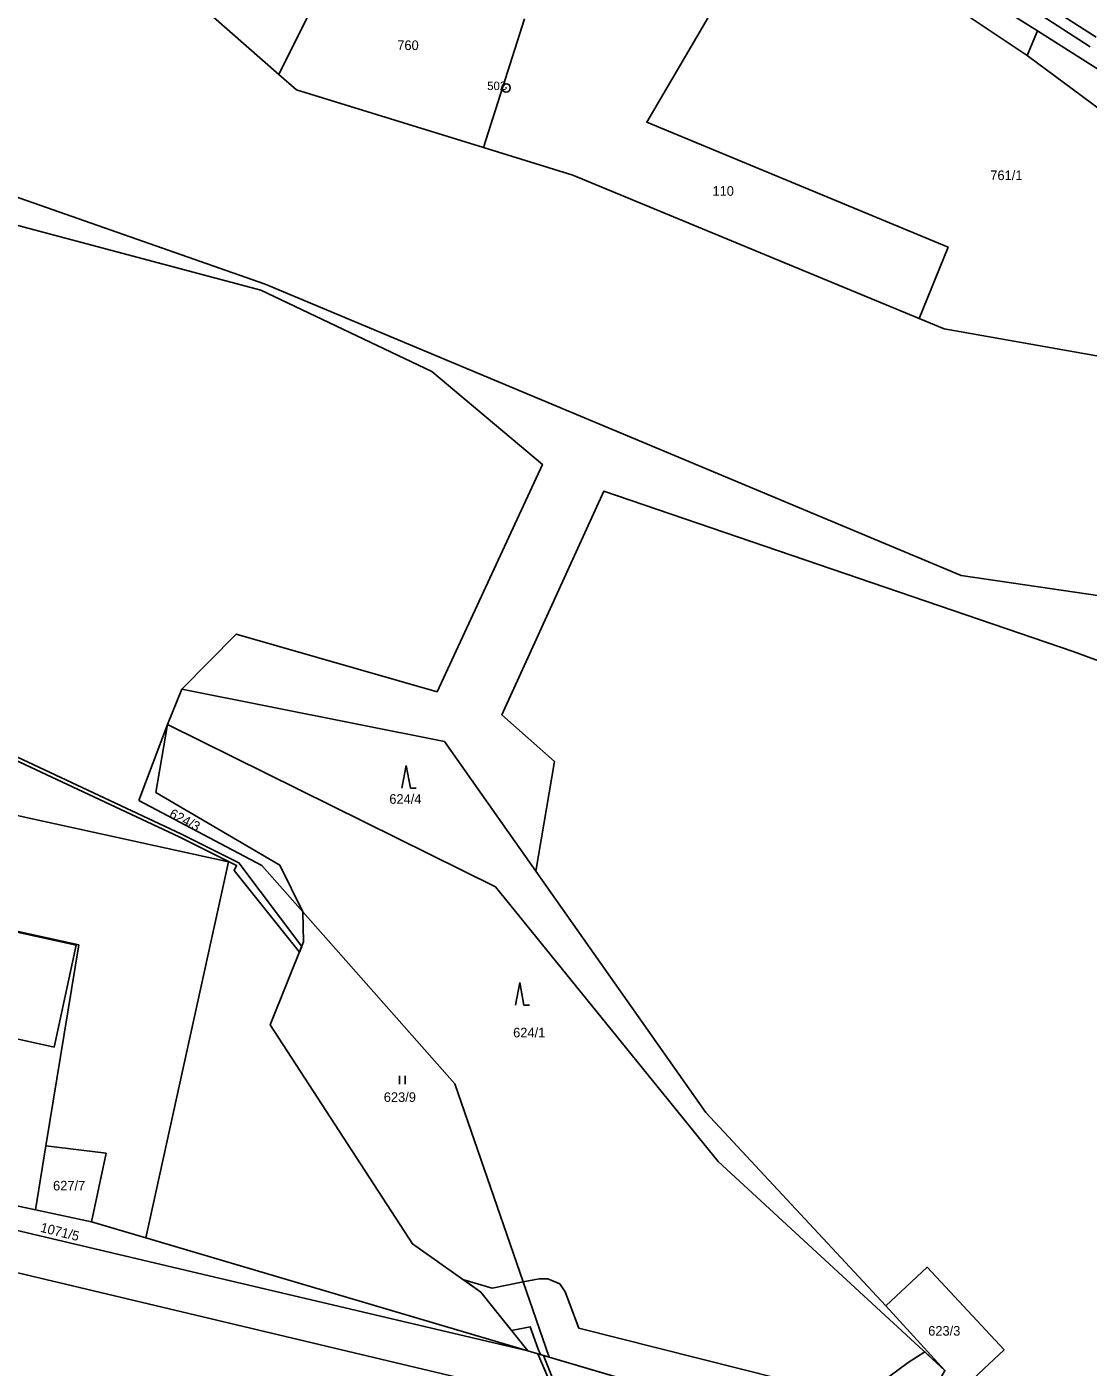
# Model space of a CAD drawing. Extents: x -680203 to -673936, y -1102717 to -1093650.
# Drawn here: x -677967 to -677779.2, y -1098628.2 to -1098391 of the extents above; entities that cross this region are included whole.
import ezdxf

# ---------------------------------------------------------------- set-up
doc = ezdxf.new("R2010")
doc.units = 0
for name, color, linetype in [('SOxx02xx_Koleje_param další_Popis10', 7, 'Continuous'), ('SOxxxxxx_Koleje_hlavní_body_Popis10', 7, 'Continuous'), ('SOxxxxxx_Koleje_LN_parametry_Popis10', 7, 'Continuous'), ('SOxxxxxx_Osa_bod_P', 7, 'Continuous'), ('x_prac', 7, 'Continuous')]:
    doc.layers.add(name, color=color, linetype=linetype)

msp = doc.modelspace()

# ---------------------------------------------------------------- linework, layer by layer
at = {"layer": 'SOxx02xx_Koleje_param další_Popis10'}
for radius in [0.75, 0.03]:
    msp.add_circle((-677882.17, -1098401.8), radius, dxfattribs=at)
at = {"layer": 'SOxxxxxx_Koleje_hlavní_body_Popis10'}
for p, q in [((-677899.84, -1098521.69), (-677900.59, -1098525.69)), ((-677899.09, -1098525.69), (-677899.84, -1098521.69)), ((-677899.09, -1098525.69), (-677898.09, -1098525.69)), ((-677879.76, -1098560.08), (-677880.51, -1098564.08)), ((-677879.01, -1098564.08), (-677879.76, -1098560.08)), ((-677879.01, -1098564.08), (-677878.01, -1098564.08)), ((-677901.05, -1098578.09), (-677901.05, -1098576.59)), ((-677900.05, -1098578.09), (-677900.05, -1098576.59))]:
    msp.add_line(p, q, dxfattribs=at)
at = {"layer": 'SOxxxxxx_Koleje_LN_parametry_Popis10'}
for points in [[(-677777.74, -1098392.84), (-677786.41, -1098387.27)], [(-677787.49, -1098388.95), (-677778.84, -1098394.52)]]:
    msp.add_lwpolyline(points, dxfattribs=at)
for points in [[(-678043.94, -1098484.88), (-678044.39, -1098485.43), (-677940.01, -1098534.34), (-677929.85, -1098539.39), (-677930.26, -1098540.25), (-677918.73, -1098554.74), (-677918.31, -1098553.71), (-677929.45, -1098538.91), (-677939.75, -1098533.8)], [(-677889.67, -1098612.73), (-677886.65, -1098614.86), (-677881.24, -1098621.64), (-677877.89, -1098621), (-677876.5, -1098624.99), (-677876.07, -1098625.94), (-677874.53, -1098626.4), (-677830.82, -1098639.23), (-677819.87, -1098642), (-677817.71, -1098642.09), (-677808.04, -1098635.1), (-677804.51, -1098628.72), (-677808.07, -1098625.44), (-677811.04, -1098627.33), (-677819.69, -1098633.76), (-677869.3, -1098621.24), (-677871.69, -1098614.84), (-677872.68, -1098613.39), (-677874.78, -1098612.53), (-677876.34, -1098612.55), (-677879.12, -1098613.08), (-677884.64, -1098614.15)], [(-677876.57, -1098625.8), (-677872.86, -1098634.44), (-677872.13, -1098634.63), (-677875.56, -1098626.1)]]:
    msp.add_lwpolyline(points, close=True, dxfattribs=at)
at = {"layer": 'x_prac'}
for p, q in [((-677835.16, -1098362.04), (-677788.15, -1098391.72)), ((-677835.16, -1098362.04), (-677788.15, -1098391.72)), ((-677886.17, -1098412.36), (-677878.89, -1098389.55)), ((-677789.95, -1098396.09), (-677788.15, -1098391.72)), ((-677788.15, -1098391.72), (-677777.14, -1098398.67)), ((-677788.15, -1098391.72), (-677777.14, -1098398.67)), ((-677803.96, -1098429.95), (-677809.1, -1098442.6)), ((-677809.1, -1098442.6), (-677804.68, -1098444.43)), ((-677809.1, -1098442.6), (-677804.68, -1098444.43)), ((-677804.68, -1098444.43), (-677776.97, -1098449.3)), ((-677804.68, -1098444.43), (-677776.97, -1098449.3)), ((-677942.06, -1098514.45), (-677939.57, -1098508.2)), ((-677947.18, -1098527.9), (-677942.06, -1098514.45)), ((-677965.45, -1098600.33), (-677963.6, -1098588.98)), ((-677965.45, -1098600.33), (-677955.52, -1098602.44)), ((-677955.52, -1098602.44), (-677945.92, -1098605.28)), ((-677945.92, -1098605.28), (-677878.34, -1098625.27)), ((-677804.51, -1098628.72), (-677814.99, -1098617.29)), ((-677874.53, -1098626.4), (-677878.34, -1098625.27)), ((-677874.53, -1098626.4), (-677817.26, -1098643.21))]:
    msp.add_line(p, q, dxfattribs=at)
for points in [[(-677834.75, -1098369.32), (-677857.29, -1098407.87), (-677803.96, -1098429.95)], [(-677789.95, -1098396.09), (-677814.22, -1098379.84), (-677834.75, -1098369.32)], [(-677913.5, -1098384.4), (-677914.84, -1098384.22), (-677922.4, -1098399.4)], [(-677922.4, -1098399.4), (-677936.81, -1098386.76), (-677937.96, -1098386.47)], [(-677922.4, -1098399.4), (-677936.81, -1098386.76), (-677937.96, -1098386.47)], [(-677736.23, -1098437.22), (-677759.8, -1098423.57), (-677762.12, -1098421.92), (-677762.17, -1098416.62), (-677789.95, -1098396.09)], [(-677922.4, -1098399.4), (-677919.26, -1098402.16), (-677886.17, -1098412.36)], [(-677922.4, -1098399.4), (-677919.26, -1098402.16), (-677886.17, -1098412.36)], [(-677584.48, -1098549.87), (-677605.52, -1098533.88), (-677647.21, -1098518.64), (-677686.84, -1098505.25), (-677761.44, -1098493.96), (-677801.65, -1098488.07), (-677924.79, -1098436.5), (-677985.27, -1098415.33), (-678019.76, -1098411.81)], [(-677809.1, -1098442.6), (-677870.38, -1098417.23), (-677886.17, -1098412.36)], [(-677809.1, -1098442.6), (-677870.38, -1098417.23), (-677886.17, -1098412.36)], [(-678021.91, -1098416.82), (-677985.69, -1098421.63), (-677925.54, -1098437.56), (-677895.3, -1098451.98), (-677875.74, -1098468.42), (-677894.34, -1098508.65), (-677929.91, -1098498.45), (-677939.57, -1098508.2)], [(-677581.21, -1098580.72), (-677640.42, -1098553.54), (-677781.85, -1098501.5), (-677864.9, -1098473.17), (-677882.9, -1098512.73), (-677873.62, -1098521), (-677876.92, -1098540.37)], [(-677939.57, -1098508.2), (-677893.07, -1098517.43), (-677876.92, -1098540.37)], [(-678051.6, -1098512.36), (-677931.31, -1098538.76), (-677945.92, -1098605.28)], [(-677942.06, -1098514.45), (-677944.16, -1098526.47), (-677922.2, -1098539.34), (-677918.16, -1098547.57)], [(-677804.51, -1098628.72), (-677844.66, -1098591.77), (-677884.03, -1098543.18), (-677942.06, -1098514.45)], [(-677918.16, -1098547.57), (-677925.41, -1098539.37), (-677947.18, -1098527.9)], [(-678034.31, -1098536.83), (-678022.8, -1098539.27), (-677958.23, -1098553.5), (-677962.15, -1098571.51), (-677977.53, -1098568.1)], [(-677963.6, -1098588.98), (-677957.78, -1098553.43), (-678034.27, -1098536.63)], [(-677876.92, -1098540.37), (-677846.82, -1098583.12), (-677814.99, -1098617.29)], [(-677878.34, -1098625.27), (-677886.65, -1098614.86), (-677898.7, -1098606.35), (-677923.91, -1098567.59), (-677917.99, -1098552.91), (-677918.16, -1098547.57)], [(-677918.16, -1098547.57), (-677891.23, -1098578), (-677874.53, -1098626.4)], [(-677878.34, -1098625.27), (-677938.96, -1098610.97), (-678093.27, -1098574.55)], [(-677965.45, -1098600.33), (-678080.18, -1098575.87), (-678089.17, -1098573.85), (-678090.99, -1098573.41)], [(-677955.52, -1098602.44), (-677952.94, -1098590.31), (-677963.6, -1098588.98)], [(-677654.52, -1098749.03), (-677773.95, -1098665.5), (-677779.02, -1098662.17), (-677783.75, -1098659.63), (-677788.11, -1098656.97), (-677881.28, -1098632.2), (-678000.09, -1098603.97)], [(-677801.36, -1098631.93), (-677794.04, -1098625.11), (-677807.67, -1098610.48), (-677814.99, -1098617.29)]]:
    msp.add_lwpolyline(points, dxfattribs=at)

# ---------------------------------------------------------------- texts
at = {"layer": 'SOxx02xx_Koleje_param další_Popis10'}
msp.add_text('502', height=1.5, dxfattribs=at).set_placement((-677885.51, -1098402.18))
at = {"layer": 'SOxxxxxx_Osa_bod_P'}
for s, p in [('760', (-677901.42, -1098395.1)), ('761/1', (-677796.49, -1098418.11)), ('110', (-677845.65, -1098420.88)), ('624/4', (-677902.83, -1098528.47)), ('624/1', (-677880.92, -1098569.8)), ('623/9', (-677903.81, -1098581.22)), ('627/7', (-677962.33, -1098596.89)), ('623/3', (-677807.48, -1098622.58))]:
    msp.add_text(s, height=1.7, dxfattribs=at).set_placement(p)
for s, rotation, p in [('624/3', 332, (-677941.91, -1098530.75)), ('1071/5', 346, (-677964.69, -1098604.18))]:
    msp.add_text(s, height=1.7, rotation=rotation, dxfattribs=at).set_placement(p)

doc.saveas('drawing.dxf')
